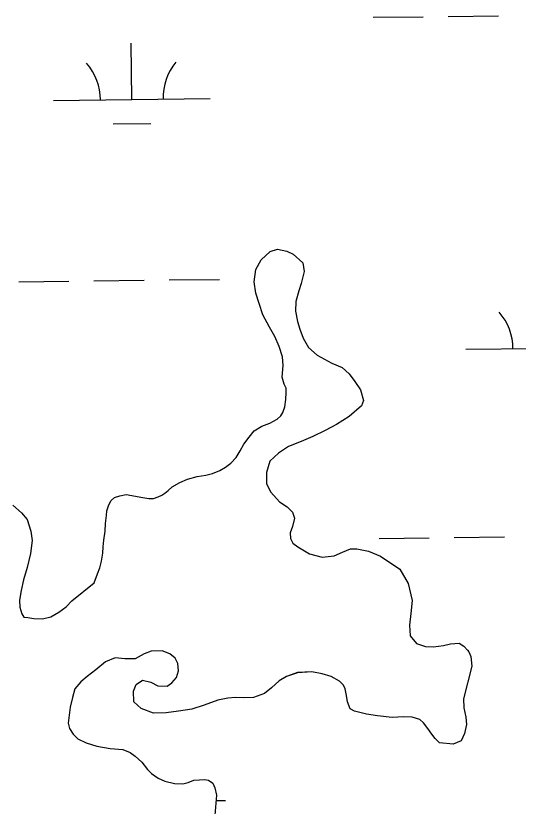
# Model space of a CAD drawing. Extents: x 3683613 to 3738215, y 469626 to 495384.
# Drawn here: x 3718196 to 3718517, y 490601 to 491105 of the extents above; entities that cross this region are included whole.
import ezdxf

# ---------------------------------------------------------------- set-up
doc = ezdxf.new("R2010")
doc.units = 0
doc.layers.add('V-TOPO-SHOR', color=7, linetype='Continuous')
doc.layers.add('V-WETL-SWMP', color=7, linetype='Continuous')

msp = doc.modelspace()

# ---------------------------------------------------------------- linework, layer by layer
at = {"layer": 'V-TOPO-SHOR'}
for points in [[(3718252.39, 490770.28), (3718253.14, 490776.02), (3718253.5, 490780.97), (3718254, 490786.05), (3718254.37, 490789.04), (3718255.52, 490792.83), (3718257.07, 490795.7), (3718259.14, 490797.67), (3718262.52, 490798.73), (3718266.55, 490799.53), (3718277.24, 490797.63), (3718281.15, 490796.87), (3718284.15, 490796.89), (3718287.01, 490798.08), (3718289.35, 490799.13), (3718291.29, 490800.32), (3718293.5, 490802.15), (3718296.09, 490804.51), (3718300.89, 490807.27), (3718305.83, 490809.25), (3718311.94, 490810.98), (3718317.4, 490811.79), (3718321.69, 490812.85), (3718326.5, 490814.83), (3718330.01, 490816.94), (3718333.38, 490819.56), (3718336.87, 490823.23), (3718339.33, 490827.41), (3718341.65, 490831.59), (3718345.14, 490836.03), (3718348.37, 490840.22), (3718353.17, 490843.24), (3718358.37, 490844.96), (3718363.04, 490847.59), (3718365.38, 490849.82), (3718366.67, 490851.91), (3718367.82, 490855.43), (3718368.58, 490860.25), (3718368.68, 490864.68), (3718368.67, 490867.42), (3718367.48, 490869.88), (3718366.28, 490874.43), (3718366.76, 490881.86), (3718366.47, 490887.46), (3718364.35, 490894.09), (3718361.45, 490900.45), (3718358.04, 490906.29), (3718353.95, 490914.22), (3718351.44, 490921.36), (3718349.45, 490927.99), (3718348.24, 490935.28), (3718349.37, 490943.1), (3718352.72, 490949.24), (3718358.55, 490954.61), (3718363.23, 490956.07), (3718369.1, 490954.92), (3718373.27, 490952.86), (3718379.29, 490947.43), (3718380.24, 490941.96), (3718378.33, 490934.27), (3718376.79, 490929.57), (3718374.87, 490922.79), (3718374.65, 490916.54), (3718375.98, 490909.91), (3718377.57, 490905.1), (3718379.69, 490899.25), (3718382.98, 490893.28), (3718388.47, 490888.36), (3718397.88, 490883.33), (3718404.54, 490880.51), (3718408.98, 490876.49), (3718412.66, 490871.56), (3718416.2, 490866.24), (3718418.06, 490859.48), (3718416.91, 490856.09), (3718408.87, 490849.41), (3718400.96, 490844.28), (3718393.69, 490840.34), (3718385.76, 490836.52), (3718378.23, 490833.35), (3718370.3, 490830.18), (3718363.94, 490825.85), (3718358.37, 490820.74), (3718356.2, 490813.57), (3718356.11, 490806.4), (3718358.87, 490801.08), (3718364.51, 490794.86), (3718369.47, 490791.63), (3718372.88, 490788.27), (3718374.07, 490784.36), (3718372.8, 490779.15), (3718371.39, 490774.97), (3718371.41, 490771.33), (3718372.98, 490768.47), (3718376.12, 490766.14), (3718383.7, 490761.63), (3718391.66, 490759.59), (3718399.46, 490760.41), (3718404.79, 490762.65), (3718409.86, 490764.77), (3718413.9, 490764.79)], [(3718194.32, 490792.75), (3718199.95, 490787.83), (3718203.49, 490783.56), (3718205.87, 490776.15), (3718206.55, 490770.16), (3718205.69, 490761.82), (3718203.39, 490752.95), (3718201.09, 490745), (3718199.7, 490738.22), (3718198.56, 490732.09), (3718198.71, 490727.54), (3718200.04, 490723.38), (3718201.35, 490721.3), (3718203.83, 490720.92), (3718207.61, 490720.42), (3718213.21, 490720.06), (3718218.67, 490721.4), (3718223.6, 490724.42), (3718228.27, 490727.83), (3718232.03, 490731.62), (3718246.16, 490743.16), (3718248.34, 490748.9), (3718249.75, 490752.69), (3718250.9, 490756.99), (3718251.79, 490762.07), (3718252.02, 490766.11), (3718252.39, 490770.28)], [(3718413.9, 490764.79), (3718421.2, 490763.27), (3718429.03, 490760.18), (3718441.31, 490751.79), (3718446.57, 490742.7), (3718449.23, 490731.78), (3718448.37, 490723.57), (3718447.37, 490716.01), (3718447.93, 490709.37), (3718451.99, 490704.44), (3718457.6, 490702.52), (3718462.81, 490702.29), (3718469.19, 490703.11), (3718473.61, 490704.17), (3718479.21, 490704.59), (3718482.21, 490702.79), (3718484.44, 490700.19), (3718485.36, 490699.16), (3718486.54, 490696.17), (3718487.23, 490689.92), (3718481.87, 490669.06), (3718482.04, 490663.33), (3718483.37, 490657.48), (3718483.92, 490652.66), (3718482.52, 490647.05), (3718480.33, 490642.35), (3718475.26, 490640.11), (3718466.53, 490640.98), (3718463.91, 490643.7), (3718461.68, 490646.55), (3718459.19, 490650.05), (3718456.43, 490653.81), (3718454.08, 490655.88), (3718449.25, 490657.29), (3718443.65, 490657.65), (3718436.49, 490657.22), (3718427.11, 490658.34), (3718419.95, 490659.21), (3718412.25, 490661.12), (3718409.64, 490662.67), (3718407.92, 490667.09), (3718407.25, 490671.25), (3718406.44, 490675.42), (3718405.26, 490677.75), (3718402.77, 490680.34), (3718397.54, 490683.31), (3718391.67, 490684.97), (3718385.03, 490686.24), (3718375.91, 490685.79), (3718369.02, 490683.41), (3718364.22, 490680.52), (3718359.43, 490676.07), (3718355.02, 490672.4), (3718348, 490669.89), (3718341.62, 490669.72), (3718336.41, 490669.95), (3718331.6, 490669.54), (3718325.09, 490668.2), (3718316.52, 490665.02), (3718308.46, 490662.51), (3718300.13, 490661.16), (3718292.06, 490660.07), (3718283.99, 490660.03), (3718276.16, 490662.85), (3718271.45, 490667.25), (3718271.28, 490673.89), (3718273.08, 490678.2), (3718277.1, 490680.96), (3718282.45, 490679.68), (3718286.76, 490677.36), (3718292.75, 490677.14), (3718295.86, 490679.24), (3718298.71, 490682.64), (3718300.12, 490686.94), (3718299.57, 490691.63), (3718297.99, 490695), (3718294.46, 490697.85), (3718289.63, 490699.78), (3718282.6, 490699.48), (3718278.18, 490697.76), (3718272.34, 490694.6), (3718265.83, 490694.7), (3718259.57, 490695.31), (3718253.47, 490692.68), (3718247.37, 490687.7), (3718241.8, 490683.24), (3718237.65, 490679.96), (3718233.9, 490675.38), (3718232.37, 490669.9), (3718230.84, 490663.77), (3718229.59, 490653.48), (3718230.52, 490650.1), (3718232.89, 490646.6), (3718235.9, 490643.49), (3718241.12, 490640.91), (3718247.9, 490638.86), (3718256.38, 490637.35), (3718264.45, 490636.74), (3718269.28, 490634.81), (3718272.42, 490632.49), (3718276.61, 490628.6)], [(3718276.61, 490628.6), (3718280.15, 490623.93), (3718282.77, 490621.48), (3718287.08, 490618.37), (3718291.39, 490616.45), (3718297.52, 490615.05), (3718302.73, 490614.82), (3718306.24, 490615.61), (3718309.88, 490617.2), (3718313.52, 490617.48), (3718316.65, 490617.5), (3718319.25, 490617.12), (3718322, 490615.18), (3718323.19, 490612.19), (3718324.25, 490607.51), (3718322.91, 490592.27)]]:
    msp.add_lwpolyline(points, dxfattribs=at)
at = {"layer": 'V-WETL-SWMP'}
for p, q in [((3718424.16, 491104.14), (3718456.16, 491104.52)), ((3718472.16, 491104.7), (3718504.16, 491105.08)), ((3718270.17, 491051.61), (3718269.75, 491087.61)), ((3718220.17, 491051.03), (3718320.17, 491052.19)), ((3718258.35, 491036.04), (3718282.35, 491036.32)), ((3718358.55, 490954.61), (3718363.23, 490956.06)), ((3718363.23, 490956.06), (3718369.1, 490954.93)), ((3718352.72, 490949.24), (3718358.55, 490954.61)), ((3718369.1, 490954.93), (3718373.28, 490952.86)), ((3718373.28, 490952.86), (3718379.3, 490947.43)), ((3718349.37, 490943.1), (3718352.72, 490949.24)), ((3718379.3, 490947.43), (3718380.24, 490941.96)), ((3718348.24, 490935.28), (3718349.37, 490943.1)), ((3718380.24, 490941.96), (3718378.33, 490934.27)), ((3718246.11, 490935.89), (3718278.1, 490936.26)), ((3718294.1, 490936.45), (3718326.1, 490936.82)), ((3718198.11, 490935.33), (3718230.11, 490935.7)), ((3718349.45, 490927.99), (3718348.24, 490935.28)), ((3718378.33, 490934.27), (3718376.79, 490929.57)), ((3718351.44, 490921.36), (3718349.45, 490927.99)), ((3718376.79, 490929.57), (3718374.87, 490922.79)), ((3718353.95, 490914.21), (3718351.44, 490921.36)), ((3718374.87, 490922.79), (3718374.65, 490916.54)), ((3718374.65, 490916.54), (3718375.99, 490909.91)), ((3718358.04, 490906.29), (3718353.95, 490914.21)), ((3718361.45, 490900.45), (3718358.04, 490906.29)), ((3718375.99, 490909.91), (3718377.57, 490905.1)), ((3718377.57, 490905.1), (3718379.69, 490899.25)), ((3718364.35, 490894.09), (3718361.45, 490900.45)), ((3718379.69, 490899.25), (3718382.98, 490893.28)), ((3718366.47, 490887.46), (3718364.35, 490894.09)), ((3718382.98, 490893.28), (3718388.47, 490888.36)), ((3718483.48, 490892.22), (3718583.47, 490893.38)), ((3718366.76, 490881.86), (3718366.47, 490887.46)), ((3718388.47, 490888.36), (3718397.88, 490883.33)), ((3718366.28, 490874.43), (3718366.76, 490881.86)), ((3718397.88, 490883.33), (3718404.54, 490880.5)), ((3718404.54, 490880.5), (3718408.98, 490876.49)), ((3718408.98, 490876.49), (3718412.66, 490871.56)), ((3718367.48, 490869.88), (3718366.28, 490874.43)), ((3718412.66, 490871.56), (3718416.2, 490866.24)), ((3718368.67, 490867.41), (3718367.48, 490869.88)), ((3718368.68, 490864.68), (3718368.67, 490867.41)), ((3718416.2, 490866.24), (3718418.06, 490859.48)), ((3718367.82, 490855.43), (3718368.58, 490860.25)), ((3718368.58, 490860.25), (3718368.68, 490864.68)), ((3718366.67, 490851.91), (3718367.82, 490855.43)), ((3718416.91, 490856.09), (3718408.87, 490849.4)), ((3718418.06, 490859.48), (3718416.91, 490856.09)), ((3718365.38, 490849.82), (3718366.67, 490851.91)), ((3718358.37, 490844.96), (3718363.05, 490847.59)), ((3718363.05, 490847.59), (3718365.38, 490849.82)), ((3718408.87, 490849.4), (3718400.96, 490844.28)), ((3718345.14, 490836.03), (3718348.37, 490840.22)), ((3718348.37, 490840.22), (3718353.17, 490843.24)), ((3718353.17, 490843.24), (3718358.37, 490844.96)), ((3718393.69, 490840.34), (3718385.76, 490836.52)), ((3718400.96, 490844.28), (3718393.69, 490840.34)), ((3718341.65, 490831.59), (3718345.14, 490836.03)), ((3718385.76, 490836.52), (3718378.23, 490833.35)), ((3718339.33, 490827.41), (3718341.65, 490831.59)), ((3718370.3, 490830.18), (3718363.95, 490825.85)), ((3718378.23, 490833.35), (3718370.3, 490830.18)), ((3718336.87, 490823.23), (3718339.33, 490827.41)), ((3718363.95, 490825.85), (3718358.37, 490820.74)), ((3718333.38, 490819.56), (3718336.87, 490823.23)), ((3718358.37, 490820.74), (3718356.2, 490813.56)), ((3718321.7, 490812.85), (3718326.5, 490814.83)), ((3718326.5, 490814.83), (3718330.01, 490816.94)), ((3718330.01, 490816.94), (3718333.38, 490819.56)), ((3718305.83, 490809.25), (3718311.94, 490810.98)), ((3718311.94, 490810.98), (3718317.4, 490811.79)), ((3718317.4, 490811.79), (3718321.7, 490812.85)), ((3718356.2, 490813.56), (3718356.11, 490806.4)), ((3718296.09, 490804.51), (3718300.89, 490807.27)), ((3718300.89, 490807.27), (3718305.83, 490809.25)), ((3718356.11, 490806.4), (3718358.87, 490801.08)), ((3718289.35, 490799.13), (3718291.29, 490800.32)), ((3718291.29, 490800.32), (3718293.5, 490802.15)), ((3718293.5, 490802.15), (3718296.09, 490804.51)), ((3718358.87, 490801.08), (3718364.51, 490794.86)), ((3718255.52, 490792.83), (3718257.07, 490795.7)), ((3718257.07, 490795.7), (3718259.14, 490797.67)), ((3718259.14, 490797.67), (3718262.52, 490798.73)), ((3718262.52, 490798.73), (3718266.55, 490799.53)), ((3718266.55, 490799.53), (3718277.24, 490797.63)), ((3718277.24, 490797.63), (3718281.15, 490796.87)), ((3718281.15, 490796.87), (3718284.15, 490796.89)), ((3718284.15, 490796.89), (3718287.01, 490798.08)), ((3718287.01, 490798.08), (3718289.35, 490799.13)), ((3718364.51, 490794.86), (3718369.47, 490791.63)), ((3718194.32, 490792.75), (3718199.95, 490787.83)), ((3718254.37, 490789.04), (3718255.52, 490792.83)), ((3718369.47, 490791.63), (3718372.88, 490788.26)), ((3718199.95, 490787.83), (3718203.49, 490783.56)), ((3718253.5, 490780.97), (3718254, 490786.05)), ((3718254, 490786.05), (3718254.37, 490789.04)), ((3718372.88, 490788.26), (3718374.07, 490784.36)), ((3718203.49, 490783.56), (3718205.87, 490776.15)), ((3718253.14, 490776.02), (3718253.5, 490780.97)), ((3718374.07, 490784.36), (3718372.8, 490779.15)), ((3718205.87, 490776.15), (3718206.55, 490770.16)), ((3718252.39, 490770.28), (3718253.14, 490776.02)), ((3718372.8, 490779.15), (3718371.39, 490774.97)), ((3718371.39, 490774.97), (3718371.41, 490771.33)), ((3718206.55, 490770.16), (3718205.69, 490761.82)), ((3718252.02, 490766.11), (3718252.39, 490770.28)), ((3718371.41, 490771.33), (3718372.99, 490768.47)), ((3718428.03, 490771.49), (3718460.03, 490771.86)), ((3718476.03, 490772.05), (3718508.03, 490772.42)), ((3718251.79, 490762.07), (3718252.02, 490766.11)), ((3718372.99, 490768.47), (3718376.12, 490766.14)), ((3718376.12, 490766.14), (3718383.7, 490761.63)), ((3718404.79, 490762.65), (3718409.86, 490764.77)), ((3718409.86, 490764.77), (3718413.9, 490764.79)), ((3718413.9, 490764.79), (3718421.2, 490763.27)), ((3718205.69, 490761.82), (3718203.39, 490752.95)), ((3718250.9, 490756.99), (3718251.79, 490762.07)), ((3718383.7, 490761.63), (3718391.66, 490759.59)), ((3718391.66, 490759.59), (3718399.46, 490760.41)), ((3718399.46, 490760.41), (3718404.79, 490762.65)), ((3718421.2, 490763.27), (3718429.03, 490760.18)), ((3718429.03, 490760.18), (3718441.31, 490751.79)), ((3718249.75, 490752.69), (3718250.9, 490756.99)), ((3718203.39, 490752.95), (3718201.09, 490745)), ((3718248.34, 490748.9), (3718249.75, 490752.69)), ((3718441.31, 490751.79), (3718446.57, 490742.7)), ((3718201.09, 490745), (3718199.7, 490738.22)), ((3718246.16, 490743.16), (3718248.34, 490748.9)), ((3718232.03, 490731.62), (3718246.16, 490743.16)), ((3718446.57, 490742.7), (3718449.24, 490731.78)), ((3718199.7, 490738.22), (3718198.56, 490732.09)), ((3718198.56, 490732.09), (3718198.71, 490727.54)), ((3718228.27, 490727.83), (3718232.03, 490731.62)), ((3718449.24, 490731.78), (3718448.37, 490723.57)), ((3718198.71, 490727.54), (3718200.04, 490723.38)), ((3718218.67, 490721.39), (3718223.6, 490724.42)), ((3718223.6, 490724.42), (3718228.27, 490727.83)), ((3718200.04, 490723.38), (3718201.35, 490721.3)), ((3718201.35, 490721.3), (3718203.83, 490720.92)), ((3718203.83, 490720.92), (3718207.61, 490720.42)), ((3718207.61, 490720.42), (3718213.21, 490720.06)), ((3718213.21, 490720.06), (3718218.67, 490721.39)), ((3718448.37, 490723.57), (3718447.37, 490716.01)), ((3718447.37, 490716.01), (3718447.93, 490709.37)), ((3718447.93, 490709.37), (3718451.99, 490704.44)), ((3718451.99, 490704.44), (3718457.6, 490702.52)), ((3718469.19, 490703.11), (3718473.61, 490704.17)), ((3718473.61, 490704.17), (3718479.21, 490704.59)), ((3718479.21, 490704.59), (3718482.21, 490702.79)), ((3718282.6, 490699.48), (3718278.18, 490697.76)), ((3718289.63, 490699.78), (3718282.6, 490699.48)), ((3718294.46, 490697.85), (3718289.63, 490699.78)), ((3718457.6, 490702.52), (3718462.81, 490702.29)), ((3718462.81, 490702.29), (3718469.19, 490703.11)), ((3718482.21, 490702.79), (3718484.44, 490700.19)), ((3718484.44, 490700.19), (3718485.36, 490699.16)), ((3718485.36, 490699.16), (3718486.54, 490696.17)), ((3718259.57, 490695.31), (3718253.47, 490692.68)), ((3718265.83, 490694.7), (3718259.57, 490695.31)), ((3718272.34, 490694.6), (3718265.83, 490694.7)), ((3718278.18, 490697.76), (3718272.34, 490694.6)), ((3718297.99, 490695), (3718294.46, 490697.85)), ((3718299.57, 490691.63), (3718297.99, 490695)), ((3718486.54, 490696.17), (3718487.23, 490689.92)), ((3718253.47, 490692.68), (3718247.38, 490687.69)), ((3718300.12, 490686.94), (3718299.57, 490691.63)), ((3718487.23, 490689.92), (3718481.88, 490669.06)), ((3718247.38, 490687.69), (3718241.8, 490683.24)), ((3718298.71, 490682.64), (3718300.12, 490686.94)), ((3718375.91, 490685.8), (3718369.02, 490683.41)), ((3718385.03, 490686.24), (3718375.91, 490685.8)), ((3718391.68, 490684.97), (3718385.03, 490686.24)), ((3718397.54, 490683.31), (3718391.68, 490684.97)), ((3718237.65, 490679.96), (3718233.9, 490675.38)), ((3718241.8, 490683.24), (3718237.65, 490679.96)), ((3718273.08, 490678.2), (3718277.1, 490680.96)), ((3718277.1, 490680.96), (3718282.45, 490679.68)), ((3718282.45, 490679.68), (3718286.76, 490677.36)), ((3718292.75, 490677.14), (3718295.86, 490679.24)), ((3718295.86, 490679.24), (3718298.71, 490682.64)), ((3718364.22, 490680.52), (3718359.43, 490676.07)), ((3718369.02, 490683.41), (3718364.22, 490680.52)), ((3718402.77, 490680.34), (3718397.54, 490683.31)), ((3718405.26, 490677.75), (3718402.77, 490680.34)), ((3718233.9, 490675.38), (3718232.37, 490669.9)), ((3718271.28, 490673.89), (3718273.08, 490678.2)), ((3718271.45, 490667.25), (3718271.28, 490673.89)), ((3718286.76, 490677.36), (3718292.75, 490677.14)), ((3718359.43, 490676.07), (3718355.02, 490672.4)), ((3718406.44, 490675.42), (3718405.26, 490677.75)), ((3718407.25, 490671.25), (3718406.44, 490675.42)), ((3718232.37, 490669.9), (3718230.84, 490663.77)), ((3718331.6, 490669.54), (3718325.09, 490668.2)), ((3718336.41, 490669.95), (3718331.6, 490669.54)), ((3718341.62, 490669.72), (3718336.41, 490669.95)), ((3718348, 490669.89), (3718341.62, 490669.72)), ((3718355.02, 490672.4), (3718348, 490669.89)), ((3718407.92, 490667.09), (3718407.25, 490671.25)), ((3718481.88, 490669.06), (3718482.04, 490663.33)), ((3718230.84, 490663.77), (3718229.59, 490653.48)), ((3718276.16, 490662.85), (3718271.45, 490667.25)), ((3718316.52, 490665.02), (3718308.46, 490662.51)), ((3718325.09, 490668.2), (3718316.52, 490665.02)), ((3718409.64, 490662.67), (3718407.92, 490667.09)), ((3718283.99, 490660.03), (3718276.16, 490662.85)), ((3718292.06, 490660.07), (3718283.99, 490660.03)), ((3718300.13, 490661.16), (3718292.06, 490660.07)), ((3718308.46, 490662.51), (3718300.13, 490661.16)), ((3718412.25, 490661.12), (3718409.64, 490662.67)), ((3718419.94, 490659.21), (3718412.25, 490661.12)), ((3718427.11, 490658.34), (3718419.94, 490659.21)), ((3718482.04, 490663.33), (3718483.37, 490657.48)), ((3718229.59, 490653.48), (3718230.52, 490650.1)), ((3718436.49, 490657.22), (3718427.11, 490658.34)), ((3718443.65, 490657.65), (3718436.49, 490657.22)), ((3718449.25, 490657.29), (3718443.65, 490657.65)), ((3718454.08, 490655.88), (3718449.25, 490657.29)), ((3718456.44, 490653.81), (3718454.08, 490655.88)), ((3718459.19, 490650.05), (3718456.44, 490653.81)), ((3718483.37, 490657.48), (3718483.92, 490652.66)), ((3718230.52, 490650.1), (3718232.89, 490646.6)), ((3718461.68, 490646.55), (3718459.19, 490650.05)), ((3718483.92, 490652.66), (3718482.52, 490647.05)), ((3718232.89, 490646.6), (3718235.9, 490643.49)), ((3718235.9, 490643.49), (3718241.12, 490640.91)), ((3718463.91, 490643.7), (3718461.68, 490646.55)), ((3718466.53, 490640.98), (3718463.91, 490643.7)), ((3718482.52, 490647.05), (3718480.33, 490642.35)), ((3718241.12, 490640.91), (3718247.9, 490638.86)), ((3718247.9, 490638.86), (3718256.38, 490637.35)), ((3718475.26, 490640.11), (3718466.53, 490640.98)), ((3718480.33, 490642.35), (3718475.26, 490640.11)), ((3718256.38, 490637.35), (3718264.45, 490636.74)), ((3718264.45, 490636.74), (3718269.28, 490634.81)), ((3718269.28, 490634.81), (3718272.42, 490632.49)), ((3718272.42, 490632.49), (3718276.61, 490628.6)), ((3718276.61, 490628.6), (3718280.15, 490623.94)), ((3718280.15, 490623.94), (3718282.77, 490621.48)), ((3718282.77, 490621.48), (3718287.08, 490618.37)), ((3718287.08, 490618.37), (3718291.39, 490616.44)), ((3718291.39, 490616.44), (3718297.52, 490615.05)), ((3718297.52, 490615.05), (3718302.73, 490614.81)), ((3718302.73, 490614.81), (3718306.24, 490615.61)), ((3718306.24, 490615.61), (3718309.88, 490617.2)), ((3718309.88, 490617.2), (3718313.52, 490617.48)), ((3718313.52, 490617.48), (3718316.65, 490617.5)), ((3718316.65, 490617.5), (3718319.25, 490617.12)), ((3718319.25, 490617.12), (3718322, 490615.18)), ((3718322, 490615.18), (3718323.19, 490612.19)), ((3718323.19, 490612.19), (3718324.26, 490607.51)), ((3718324.26, 490607.51), (3718322.91, 490592.27)), ((3718323.95, 490604.1), (3718329.97, 490604.17))]:
    msp.add_line(p, q, dxfattribs=at)
for centre, start, end in [((3718214.93, 491051.44), 359.8949, 41.4385), ((3718325.4, 491052.73), 139.8949, 181.4385), ((3718478.23, 490892.63), 359.8949, 41.4385)]:
    msp.add_arc(centre, 35.25, start, end, dxfattribs=at)

doc.saveas('drawing.dxf')
